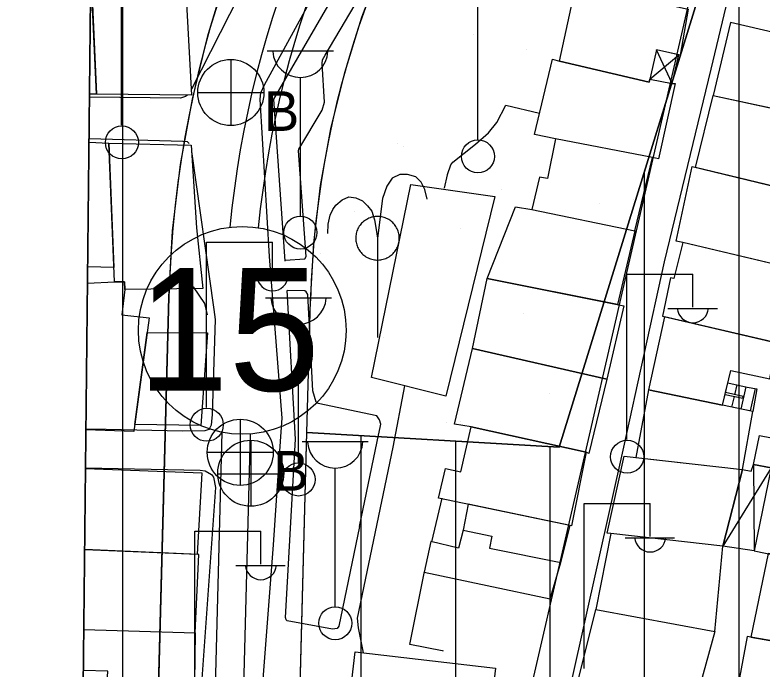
# Model space of a CAD drawing. Extents: x 417997 to 421451, y 4451742 to 4455216.
# Drawn here: x 419108.7 to 419187.8, y 4452922.9 to 4452992.2 of the extents above; entities that cross this region are included whole.
import ezdxf

# ---------------------------------------------------------------- set-up
doc = ezdxf.new("R2010")
doc.units = 0
for name, color, linetype in [('ADA', 7, 'Continuous'), ('ADAKENARI', 7, 'Continuous'), ('B_Betonzemin', 7, 'Continuous'), ('B_Merdiven', 7, 'Continuous'), ('B_Mesken', 7, 'Continuous'), ('B_Sundurma', 7, 'Continuous'), ('B_Teras', 7, 'Continuous'), ('Default', 7, 'Continuous'), ('Hid_Havuz', 7, 'Continuous'), ('KALDIRIM', 7, 'Continuous'), ('KD_DAIRE', 7, 'Continuous'), ('KD_YGEN', 7, 'Continuous'), ('O_Park_Bahce', 7, 'Continuous'), ('PAFTALAMA', 7, 'Continuous'), ('PL_AYA_PARK_DINLENME', 7, 'Continuous'), ('PL_KON_MEV_350', 7, 'Continuous'), ('S_Cad_Sok_Lambasi', 7, 'Continuous'), ('S_Elektrik_Diregi', 7, 'Continuous'), ('S_Rogar_Kapagi', 7, 'Continuous'), ('S_Rogar_Kapagi_Buski', 7, 'Continuous'), ('Sinir_Duvar_tek_tarafa_ait', 7, 'Continuous'), ('Sinir_Tel_bir_taraf', 7, 'Continuous'), ('SN_3_DERECE_KAYNAK_KORUMA', 7, 'Continuous'), ('TR_ORTAYOGUNKONUT', 7, 'Continuous'), ('TR_PARKALANI', 7, 'Continuous'), ('Y_Lejant', 7, 'Continuous'), ('Yol_Sose', 7, 'Continuous')]:
    doc.layers.add(name, color=color, linetype=linetype)

# ---------------------------------------------------------------- blocks, each defined once
blk = doc.blocks.new('POINT_DISPLAY')
at = {"layer": 'Default'}
blk.add_line((0, 0), (0, 0), dxfattribs=at)

msp = doc.modelspace()

# ---------------------------------------------------------------- linework, layer by layer
at = {"layer": 'ADA'}
for p, q in [((419166.334, 4452946.426), (419187.355, 4453014.338)), ((419166.334, 4452946.426), (419187.355, 4453014.338)), ((419139.641, 4452947.996), (419166.334, 4452946.426)), ((419139.641, 4452947.996), (419166.334, 4452946.426))]:
    msp.add_line(p, q, dxfattribs=at)
at = {"layer": 'ADAKENARI'}
for p, q in [((419125.015, 4452962.317), (419123.365, 4452899.906)), ((419125.015, 4452962.317), (419123.365, 4452899.906)), ((419139.641, 4452947.996), (419140.009, 4452961.92)), ((419139.641, 4452947.996), (419140.009, 4452961.92)), ((419135.391, 4452787.233), (419139.641, 4452947.996)), ((419135.391, 4452787.233), (419139.641, 4452947.996))]:
    msp.add_line(p, q, dxfattribs=at)
for centre, radius in [((419239.972, 4452959.278), 114.998), ((419239.972, 4452959.278), 114.998), ((419239.974, 4452959.277), 100), ((419239.974, 4452959.277), 100)]:
    msp.add_arc(centre, radius, 139.84982, 178.48545, dxfattribs=at)
at = {"layer": 'B_Betonzemin'}
for points in [[(419154.515, 4452975.275), (419154.521, 4452975.299), (419154.89, 4452976.327), (419155.1, 4452976.623), (419157.493, 4452978.501), (419158.856, 4452979.702), (419159.749, 4452980.816), (419160.696, 4452982.662), (419164.277, 4452981.793)], [(419154.202, 4452973.87), (419154.512, 4452975.263)], [(419154.512, 4452975.263), (419154.513, 4452975.267)], [(419154.513, 4452975.267), (419154.515, 4452975.275)]]:
    msp.add_lwpolyline(points, dxfattribs=at)
at = {"layer": 'B_Merdiven'}
for p, q in [((419183.965, 4452952.215), (419184.205, 4452953.236)), ((419184.938, 4452951.988), (419185.183, 4452953.025)), ((419185.608, 4452950.47), (419186.16, 4452952.814)), ((419186.586, 4452950.262), (419187.144, 4452952.629)), ((419183.65, 4452950.879), (419183.916, 4452952.011)), ((419184.629, 4452950.674), (419184.894, 4452951.799))]:
    msp.add_line(p, q, dxfattribs=at)
msp.add_lwpolyline([(419184.205, 4452953.236), (419186.237, 4452952.797), (419187.28, 4452952.604), (419186.855, 4452950.205), (419185.66, 4452950.459), (419183.65, 4452950.879), (419183.916, 4452952.011), (419185.775, 4452951.607), (419185.828, 4452951.781), (419183.965, 4452952.215)], close=True, dxfattribs=at)
at = {"layer": 'B_Mesken'}
for points in [[(419117.349, 4452983.794), (419116.768, 4452996.867), (419126.705, 4452996.688), (419127.432, 4452983.718)], [(419168.159, 4452995.463), (419180.013, 4452992.826), (419179.148, 4452987.958), (419176.656, 4452988.517), (419175.865, 4452985.07), (419166.365, 4452987.305)], [(419184.482, 4452991.409), (419182.639, 4452983.675), (419192.24, 4452981.602), (419194.063, 4452989.171)], [(419165.941, 4452979.097), (419163.744, 4452979.552), (419165.64, 4452987.519), (419166.365, 4452987.305), (419175.865, 4452985.07), (419175.937, 4452985.384), (419178.326, 4452984.929), (419178.62, 4452984.929), (419176.862, 4452976.979), (419176.23, 4452977.121)], [(419180.793, 4452976.06), (419182.639, 4452983.675), (419192.693, 4452981.505), (419191.497, 4452976.613), (419192.849, 4452976.298), (419192.232, 4452973.279), (419191.933, 4452973.347)], [(419163.442, 4452971.606), (419174.37, 4452969.351), (419176.23, 4452977.121), (419165.941, 4452979.097), (419165.114, 4452974.875), (419164.249, 4452975.032)], [(419119.263, 4452963.949), (419118.663, 4452978.63), (419127.388, 4452978.426), (419127.957, 4452969.674), (419127.957, 4452969.674), (419128.615, 4452963.23), (419120.341, 4452963.142), (419120.332, 4452963.927)], [(419179.426, 4452968.113), (419178.75, 4452968.253), (419180.441, 4452976.146), (419191.933, 4452973.347), (419190.305, 4452965.524)], [(419159.538, 4452972.983), (419154.359, 4452951.82), (419146.462, 4452953.798), (419150.648, 4452974.262)], [(419174.37, 4452969.351), (419172.504, 4452961.529), (419158.725, 4452964.308), (419161.726, 4452971.868), (419163.442, 4452971.606)], [(419177.287, 4452960.288), (419189.366, 4452957.491), (419190.384, 4452962.249), (419190.162, 4452962.301), (419190.742, 4452965.42), (419179.426, 4452968.113), (419178.477, 4452964.297), (419178.13, 4452964.35)], [(419157.177, 4452956.866), (419158.725, 4452964.308), (419173.198, 4452961.389), (419171.394, 4452953.619)], [(419177.489, 4452960.241), (419175.816, 4452952.506), (419183.65, 4452950.879), (419184.512, 4452954.538), (419188.636, 4452953.663), (419189.366, 4452957.491)], [(419122.719, 4452958.584), (419129.093, 4452958.551), (419128.411, 4452948.735), (419121.398, 4452948.841)], [(419157.022, 4452948.571), (419155.27, 4452948.872), (419157.177, 4452956.866), (419171.394, 4452953.619), (419169.482, 4452945.766), (419169.215, 4452945.896)], [(419201.293, 4452950.955), (419199.452, 4452942.087), (419188.782, 4452944.248), (419186.91, 4452944.599), (419187.562, 4452947.668), (419189.936, 4452947.196), (419191.162, 4452952.984)], [(419175.816, 4452952.506), (419174.478, 4452945.33), (419185.768, 4452944.083), (419186.855, 4452950.205), (419183.65, 4452950.879)], [(419154.303, 4452944.16), (419155.946, 4452943.835), (419157.022, 4452948.571), (419169.215, 4452945.896), (419167.633, 4452938.114), (419153.578, 4452941.039)], [(419171.81, 4452937.29), (419171.431, 4452937.329), (419173.217, 4452945.47), (419185.768, 4452944.083), (419183.657, 4452935.933)], [(419187.006, 4452935.461), (419198.483, 4452933.102), (419200.173, 4452941.941), (419188.782, 4452944.248)], [(419156.167, 4452937.634), (419155.671, 4452935.749), (419152.761, 4452936.441), (419152.058, 4452933.206), (419165.38, 4452930.382), (419166.511, 4452934.228), (419167.511, 4452938.139), (419156.718, 4452940.386), (419156.167, 4452937.634)], [(419170.243, 4452929.244), (419182.831, 4452926.899), (419183.657, 4452935.933), (419171.81, 4452937.29)], [(419188.471, 4452935.16), (419186.637, 4452926.299), (419196.712, 4452924.558), (419198.195, 4452933.161)], [(419182.831, 4452926.899), (419180.622, 4452918.955), (419168.299, 4452921.442), (419170.243, 4452929.244)], [(419195.297, 4452915.515), (419196.712, 4452924.558), (419186.256, 4452926.364), (419184.969, 4452919.522), (419185.315, 4452919.417), (419185.262, 4452919.071), (419182.319, 4452919.666), (419181.932, 4452917.847), (419182.699, 4452917.719)], [(419144.729, 4452924.754), (419159.61, 4452923.04), (419157.52, 4452904.988), (419142.674, 4452906.824)]]:
    msp.add_lwpolyline(points, close=True, dxfattribs=at)
for points in [[(419116.742, 4452994.893), (419116.856, 4452994.893), (419117.349, 4452983.794), (419116.623, 4452983.796)], [(419116.569, 4452978.716), (419118.663, 4452978.63), (419119.202, 4452965.446), (419116.427, 4452965.524)], [(419116.409, 4452963.805), (419119.263, 4452963.949), (419120.332, 4452963.927), (419120.341, 4452963.142), (419120.035, 4452960.454), (419122.928, 4452960.124), (419121.294, 4452948.073), (419116.243, 4452948.283)], [(419116.107, 4452935.587), (419128.039, 4452935.087), (419128.534, 4452943.681), (419116.198, 4452944.13)], [(419116.016, 4452927.138), (419127.804, 4452926.77), (419128.182, 4452935.081), (419116.107, 4452935.587)], [(419116.016, 4452927.138), (419127.804, 4452926.77), (419127.703, 4452918.926), (419127.256, 4452918.845), (419118.348, 4452919.027), (419118.563, 4452922.695), (419115.97, 4452922.79)]]:
    msp.add_lwpolyline(points, dxfattribs=at)
at = {"layer": 'B_Sundurma'}
for p, q in [((419178.326, 4452984.929), (419176.656, 4452988.517)), ((419175.937, 4452985.384), (419179.028, 4452987.985)), ((419188.782, 4452944.248), (419183.657, 4452935.933)), ((419186.91, 4452944.599), (419187.006, 4452935.461))]:
    msp.add_line(p, q, dxfattribs=at)
for points in [[(419175.937, 4452985.384), (419178.326, 4452984.929), (419179.028, 4452987.985), (419176.656, 4452988.517)], [(419185.768, 4452944.083), (419186.688, 4452943.89), (419186.91, 4452944.599), (419188.782, 4452944.248), (419187.006, 4452935.461), (419183.657, 4452935.933)]]:
    msp.add_lwpolyline(points, close=True, dxfattribs=at)
at = {"layer": 'B_Teras'}
msp.add_lwpolyline([(419156.718, 4452940.386), (419156.167, 4452937.634), (419159.214, 4452936.991), (419158.984, 4452935.75), (419166.511, 4452934.228), (419167.511, 4452938.139)], close=True, dxfattribs=at)
at = {"layer": 'Hid_Havuz'}
for points in [[(419152.367, 4452972.683), (419152.122, 4452973.733), (419151.737, 4452974.503), (419151.177, 4452975.063), (419150.302, 4452975.308), (419149.462, 4452975.308), (419148.657, 4452974.923), (419148.097, 4452974.083), (419147.642, 4452972.753), (419147.117, 4452968.553)], [(419141.867, 4452969.043), (419141.902, 4452970.058), (419142.112, 4452971.003), (419142.392, 4452971.598), (419142.707, 4452972.053), (419143.372, 4452972.613), (419144.072, 4452972.928), (419144.807, 4452972.823), (419145.507, 4452972.508), (419146.067, 4452971.983), (419146.522, 4452971.423), (419146.802, 4452970.513), (419146.942, 4452969.708), (419147.117, 4452968.553), (419147.117, 4452958.053)]]:
    msp.add_lwpolyline(points, dxfattribs=at)
msp.add_lwpolyline([(419149.299, 4452967.825), (419149.339, 4452967.955), (419149.37, 4452968.087), (419149.394, 4452968.221), (419149.409, 4452968.356), (419149.417, 4452968.492), (419149.417, 4452968.628), (419149.409, 4452968.763), (419149.392, 4452968.898), (419149.368, 4452969.032), (419149.336, 4452969.164), (419149.297, 4452969.294), (419149.25, 4452969.421), (419149.195, 4452969.545), (419149.133, 4452969.666), (419149.064, 4452969.783), (419148.988, 4452969.896), (419148.906, 4452970.004), (419148.818, 4452970.108), (419148.724, 4452970.205), (419148.624, 4452970.297), (419148.519, 4452970.383), (419148.409, 4452970.463), (419148.294, 4452970.536), (419148.175, 4452970.602), (419148.053, 4452970.661), (419147.928, 4452970.713), (419147.799, 4452970.757), (419147.668, 4452970.794), (419147.536, 4452970.823), (419147.401, 4452970.844), (419147.266, 4452970.857), (419147.13, 4452970.862), (419146.995, 4452970.86), (419146.859, 4452970.849), (419146.725, 4452970.83), (419146.591, 4452970.803), (419146.46, 4452970.769), (419146.331, 4452970.727), (419146.205, 4452970.677), (419146.081, 4452970.62), (419145.962, 4452970.556), (419145.846, 4452970.485), (419145.734, 4452970.407), (419145.628, 4452970.323), (419145.526, 4452970.232), (419145.43, 4452970.136), (419145.34, 4452970.034), (419145.256, 4452969.928), (419145.179, 4452969.816), (419145.108, 4452969.7), (419145.044, 4452969.58), (419144.987, 4452969.457), (419144.938, 4452969.33), (419144.896, 4452969.201), (419144.862, 4452969.07), (419144.836, 4452968.936), (419144.817, 4452968.802), (419144.807, 4452968.666), (419144.804, 4452968.531), (419144.81, 4452968.395), (419144.823, 4452968.26), (419144.844, 4452968.125), (419144.874, 4452967.993), (419144.911, 4452967.862), (419144.955, 4452967.734), (419145.007, 4452967.608), (419145.067, 4452967.486), (419145.133, 4452967.368), (419145.207, 4452967.253), (419145.286, 4452967.144), (419145.373, 4452967.039), (419145.465, 4452966.939), (419145.563, 4452966.845), (419145.666, 4452966.757), (419145.775, 4452966.675), (419145.888, 4452966.599), (419146.005, 4452966.531), (419146.126, 4452966.469), (419146.251, 4452966.415), (419146.378, 4452966.368), (419146.508, 4452966.329), (419146.64, 4452966.297), (419146.774, 4452966.273), (419146.909, 4452966.257), (419147.044, 4452966.249), (419147.18, 4452966.249), (419147.316, 4452966.258), (419147.451, 4452966.274), (419147.584, 4452966.297), (419147.716, 4452966.329), (419147.846, 4452966.369), (419147.974, 4452966.416), (419148.098, 4452966.47), (419148.219, 4452966.532), (419148.336, 4452966.601), (419148.449, 4452966.676), (419148.558, 4452966.758), (419148.661, 4452966.847), (419148.759, 4452966.941), (419148.851, 4452967.041), (419148.937, 4452967.146), (419149.017, 4452967.255), (419149.09, 4452967.37), (419149.157, 4452967.488), (419149.216, 4452967.611), (419149.268, 4452967.736)], close=True, dxfattribs=at)
at = {"layer": 'KALDIRIM'}
for p, q in [((419130.638, 4452948.011), (419129.438, 4452902.604)), ((419130.638, 4452948.011), (419129.438, 4452902.604)), ((419133.635, 4452947.832), (419129.393, 4452787.39)), ((419133.635, 4452947.832), (419129.393, 4452787.39))]:
    msp.add_line(p, q, dxfattribs=at)
for centre, radius, start, end in [((419239.976, 4452959.28), 109.001, 139.84789, 174.5032), ((419239.976, 4452959.28), 109.001, 139.84789, 174.5032), ((419239.974, 4452959.275), 106, 139.85094, 174.37368), ((419239.974, 4452959.275), 106, 139.85094, 174.37368)]:
    msp.add_arc(centre, radius, start, end, dxfattribs=at)
at = {"layer": 'KD_DAIRE'}
msp.add_circle((419132.786, 4452958.799), 11, dxfattribs=at)
msp.add_circle((419132.786, 4452958.799), 11, dxfattribs=at)
at = {"layer": 'O_Park_Bahce'}
for points in [[(419137.324, 4452966.227), (419139.401, 4452966.387), (419139.548, 4452966.621), (419138.756, 4452977.796), (419138.782, 4452977.994), (419141.248, 4452982.125), (419141.514, 4452982.954), (419141.248, 4452987.044), (419141.282, 4452987.461), (419141.557, 4452987.951), (419152.584, 4453006.592), (419152.61, 4453006.77), (419152.641, 4453007.108), (419150.871, 4453008.684)], [(419147.234, 4452947.851), (419147.447, 4452948.881), (419147.323, 4452949.342), (419147.037, 4452949.749), (419140.823, 4452951.063), (419140.628, 4452951.208), (419140.268, 4452952.393), (419139.723, 4452962.585), (419139.553, 4452962.888), (419139.397, 4452962.992), (419137.551, 4452963.037)], [(419148.764, 4452946.424), (419149.999, 4452952.912)], [(419145.187, 4452938.025), (419147.241, 4452947.883)], [(419145.187, 4452938.025), (419143.031, 4452927.492), (419142.844, 4452927.239), (419142.343, 4452927.154), (419137.549, 4452928.029), (419137.453, 4452928.151), (419137.362, 4452928.392), (419138.434, 4452947.28)], [(419145.626, 4452924.651), (419145.094, 4452927.315), (419144.988, 4452928.333), (419148.764, 4452946.424)]]:
    msp.add_lwpolyline(points, dxfattribs=at)
at = {"layer": 'PAFTALAMA'}
msp.add_line((419138.441, 4455021.891), (419108.72, 4452245.779), dxfattribs=at)
msp.add_line((419138.441, 4455021.891), (419108.72, 4452245.779), dxfattribs=at)
at = {"layer": 'PL_AYA_PARK_DINLENME'}
msp.add_lwpolyline([(419140.009, 4452961.92), (419140.359, 4452968.039), (419141.083, 4452974.126), (419142.178, 4452980.156), (419143.641, 4452986.108), (419145.466, 4452991.959), (419147.646, 4452997.688), (419150.172, 4453003.272), (419153.036, 4453008.691), (419156.227, 4453013.924), (419159.732, 4453018.952), (419163.539, 4453023.756), (419163.538, 4453023.756), (419187.355, 4453014.338), (419166.334, 4452946.426), (419139.641, 4452947.996)], close=True, dxfattribs=at)
msp.add_lwpolyline([(419140.009, 4452961.92), (419140.359, 4452968.039), (419141.083, 4452974.126), (419142.178, 4452980.156), (419143.641, 4452986.108), (419145.466, 4452991.959), (419147.646, 4452997.688), (419150.172, 4453003.272), (419153.036, 4453008.691), (419156.227, 4453013.924), (419159.732, 4453018.952), (419163.539, 4453023.756), (419163.538, 4453023.756), (419187.355, 4453014.338), (419166.334, 4452946.426), (419139.641, 4452947.996)], close=True, dxfattribs=at)
at = {"layer": 'PL_KON_MEV_350'}
msp.add_line((419117.291, 4453046.386), (419115.662, 4452894.206), dxfattribs=at)
for points in [[(419135.391, 4452787.233), (419139.641, 4452947.996), (419166.334, 4452946.426), (419187.355, 4453014.338), (419163.538, 4453023.756), (419163.539, 4453023.756), (419189.133, 4453054.097), (419205.392, 4453059.806), (419235.442, 4453053.881), (419229.153, 4453037.371), (419259.796, 4453026.004), (419268.199, 4453043.302), (419296.653, 4453034.642), (419293.317, 4453023.624), (419257.841, 4452906.471), (419231.013, 4452817.876)], [(419115.662, 4452894.206), (419123.365, 4452899.906), (419125.015, 4452962.317), (419125.417, 4452969.354), (419126.249, 4452976.353), (419127.509, 4452983.288), (419129.191, 4452990.133), (419131.29, 4452996.862), (419133.796, 4453003.45), (419136.702, 4453009.871), (419139.995, 4453016.103), (419143.664, 4453022.121), (419147.695, 4453027.903), (419152.073, 4453033.428), (419154.645, 4453036.476), (419139.075, 4453044.969), (419117.291, 4453046.386)]]:
    msp.add_lwpolyline(points, dxfattribs=at)
at = {"layer": 'S_Cad_Sok_Lambasi'}
for p, q in [((419157.741, 4452978.975), (419157.741, 4452993.65)), ((419135.441, 4452988.4), (419142.441, 4452988.4)), ((419138.941, 4452970.9), (419138.941, 4452985.576)), ((419135.25, 4452962.259), (419142.25, 4452962.259)), ((419138.75, 4452944.759), (419138.75, 4452959.434)), ((419139.138, 4452947.032), (419146.138, 4452947.032)), ((419142.638, 4452929.532), (419142.638, 4452944.207))]:
    msp.add_line(p, q, dxfattribs=at)
for centre in [(419157.741, 4452977.225), (419138.941, 4452969.15), (419138.75, 4452943.009), (419142.638, 4452927.782)]:
    msp.add_circle(centre, 1.75, dxfattribs=at)
for centre in [(419138.941, 4452988.504), (419138.75, 4452962.363), (419142.638, 4452947.136)]:
    msp.add_arc(centre, 2.929, 183.298, 356.90719, dxfattribs=at)
at = {"layer": 'S_Elektrik_Diregi'}
for p, q in [((419120.008, 4452980.535), (419120.008, 4452998.035)), ((419128.997, 4452950.635), (419128.997, 4452968.135)), ((419128.997, 4452968.135), (419135.997, 4452968.135)), ((419135.997, 4452964.635), (419135.997, 4452968.135)), ((419133.337, 4452964.495), (419138.587, 4452964.495)), ((419173.506, 4452947.254), (419173.506, 4452964.754)), ((419173.506, 4452964.754), (419180.506, 4452964.754)), ((419180.506, 4452961.254), (419180.506, 4452964.754)), ((419177.846, 4452961.114), (419183.096, 4452961.114)), ((419168.983, 4452922.976), (419168.983, 4452940.476)), ((419168.983, 4452940.476), (419175.983, 4452940.476)), ((419175.983, 4452936.976), (419175.983, 4452940.476)), ((419127.759, 4452920.042), (419127.759, 4452937.542)), ((419127.759, 4452937.542), (419134.759, 4452937.542)), ((419134.759, 4452934.042), (419134.759, 4452937.542)), ((419173.323, 4452936.836), (419178.573, 4452936.836)), ((419132.099, 4452933.902), (419137.349, 4452933.902))]:
    msp.add_line(p, q, dxfattribs=at)
for centre in [(419120.044, 4452978.7), (419129.033, 4452948.8), (419173.542, 4452945.419)]:
    msp.add_circle(centre, 1.75, dxfattribs=at)
for centre in [(419135.998, 4452964.648), (419180.507, 4452961.267), (419175.984, 4452936.989), (419134.76, 4452934.054)]:
    msp.add_arc(centre, 1.658, 184.83843, 355.14641, dxfattribs=at)
at = {"layer": 'S_Rogar_Kapagi'}
for p, q in [((419133.74, 4452940.138), (419133.74, 4452947.138)), ((419130.17, 4452943.603), (419137.17, 4452943.603))]:
    msp.add_line(p, q, dxfattribs=at)
msp.add_circle((419133.687, 4452943.666), 3.5, dxfattribs=at)
at = {"layer": 'S_Rogar_Kapagi_Buski'}
for p, q in [((419131.575, 4452987.484), (419131.575, 4452980.484)), ((419128.075, 4452983.984), (419135.075, 4452983.984)), ((419132.575, 4452949.385), (419132.575, 4452942.385)), ((419129.075, 4452945.885), (419136.075, 4452945.885))]:
    msp.add_line(p, q, dxfattribs=at)
for centre in [(419131.575, 4452983.984), (419132.575, 4452945.885)]:
    msp.add_circle(centre, 3.5, dxfattribs=at)
at = {"layer": 'Sinir_Duvar_tek_tarafa_ait'}
for points in [[(419127.6, 4452963.404), (419128.798, 4452961.637), (419129.078, 4452960.454)], [(419152.857, 4452936.41), (419153.943, 4452941.041)], [(419153.973, 4452924.868), (419150.539, 4452925.529), (419152.083, 4452933.27)], [(419153.974, 4452924.868), (419153.973, 4452924.868)], [(419153.976, 4452924.867), (419153.974, 4452924.868)], [(419154.105, 4452924.842), (419153.976, 4452924.867)]]:
    msp.add_lwpolyline(points, dxfattribs=at)
at = {"layer": 'Sinir_Tel_bir_taraf'}
for points in [[(419137.332, 4452966.111), (419136.137, 4452983.291), (419150.732, 4453008.488)], [(419138.434, 4452947.28), (419137.551, 4452963.037)]]:
    msp.add_lwpolyline(points, dxfattribs=at)
at = {"layer": 'SN_3_DERECE_KAYNAK_KORUMA'}
msp.add_line((419126.495, 4453906.073), (419108.72, 4452245.779), dxfattribs=at)
msp.add_line((419126.495, 4453906.073), (419108.72, 4452245.779), dxfattribs=at)
at = {"layer": 'TR_ORTAYOGUNKONUT'}
for p, q in [((419120.129, 4452897.511), (419120.129, 4453046.201)), ((419120.129, 4452897.511), (419120.129, 4453046.201)), ((419185.391, 4452886.289), (419185.391, 4453007.993)), ((419185.391, 4452886.289), (419185.391, 4453007.993)), ((419175.391, 4452882.504), (419175.391, 4452975.686)), ((419175.391, 4452882.504), (419175.391, 4452975.686)), ((419145.391, 4452764.109), (419145.391, 4452947.657)), ((419145.391, 4452764.109), (419145.391, 4452947.657)), ((419155.391, 4452758.132), (419155.391, 4452947.069)), ((419155.391, 4452758.132), (419155.391, 4452947.069)), ((419165.391, 4452869.674), (419165.391, 4452946.481)), ((419165.391, 4452869.674), (419165.391, 4452946.481))]:
    msp.add_line(p, q, dxfattribs=at)
at = {"layer": 'Y_Lejant'}
msp.add_lwpolyline([(419138.442, 4455021.89), (421266.409, 4454999.402), (421237.471, 4452223.294), (419108.722, 4452245.778)], close=True, dxfattribs=at)
at = {"layer": 'Yol_Sose'}
for points in [[(419154.97, 4453017.734), (419157.445, 4453021.48), (419160.108, 4453025.348), (419160.824, 4453025.713), (419161.644, 4453025.799), (419162.027, 4453025.711), (419183.827, 4453016.671), (419184.244, 4453016.374), (419184.678, 4453015.675), (419184.78, 4453014.995), (419184.777, 4453014.088), (419180.018, 4452993.265), (419169.404, 4452947.226), (419160.753, 4452909.75), (419159.657, 4452905.024), (419159.166, 4452904.345), (419158.747, 4452904.206), (419153.759, 4452904.632)], [(419116.91, 4453010.63), (419131.98, 4453009.995), (419132.318, 4453009.986), (419132.75, 4453009.794), (419133.002, 4453009.568), (419133.263, 4453009.022), (419132.768, 4452996.252), (419132.739, 4452995.356), (419132.466, 4452994.309), (419127.398, 4452984.329)], [(419143.548, 4452905.505), (419134.277, 4452906.589), (419134.219, 4452906.63), (419133.957, 4452907.156), (419133.948, 4452908.112), (419136.093, 4452936.089), (419136.885, 4452947.577), (419137.006, 4452949.485), (419135.69, 4452966.609), (419134.698, 4452983.286), (419134.739, 4452983.962), (419135.145, 4452984.806), (419140.677, 4452994.982), (419149.787, 4453009.891)], [(419186.775, 4453004.776), (419182.405, 4452986.458), (419177.469, 4452966.046), (419173.147, 4452946.435), (419167.639, 4452921.713), (419163.899, 4452903.865), (419164.106, 4452903.114), (419164.436, 4452902.66), (419164.697, 4452902.485), (419165.203, 4452902.296), (419178.416, 4452900.926), (419180.313, 4452900.591), (419190.715, 4452897.171), (419191.098, 4452897.171), (419191.5, 4452897.449), (419193.646, 4452909.433), (419197.396, 4452930.109), (419200.522, 4452946.667), (419202.853, 4452960.556), (419207.897, 4452987.391), (419209.322, 4452996.028)], [(419126.252, 4452983.376), (419116.62, 4452983.488)], [(419127.006, 4452983.721), (419126.796, 4452983.559), (419126.252, 4452983.376)], [(419116.573, 4452979.128), (419126.49, 4452978.834), (419126.947, 4452978.801), (419127.173, 4452978.601)], [(419127.423, 4452977.729), (419129.795, 4452960.995), (419129.92, 4452959.936), (419129.594, 4452949.889), (419129.53, 4452949.137)], [(419129.53, 4452949.137), (419129.497, 4452948.757), (419129.369, 4452948.482), (419129.264, 4452948.306), (419128.84, 4452948.158), (419126.448, 4452948.108)], [(419118.38, 4452948.299), (419116.243, 4452948.33)], [(419126.448, 4452948.108), (419118.38, 4452948.299)], [(419116.2, 4452944.258), (419128.345, 4452944), (419128.86, 4452943.925), (419129.526, 4452943.548), (419129.735, 4452943.243), (419129.959, 4452942.161), (419127.499, 4452907.562), (419125.557, 4452896.227), (419124.796, 4452893.043), (419124.515, 4452892.374), (419124.1, 4452891.868), (419123.816, 4452891.717)]]:
    msp.add_lwpolyline(points, dxfattribs=at)

# ---------------------------------------------------------------- block references
at = {"layer": 'TR_PARKALANI', "xscale": 0.1, "yscale": 0.10000000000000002}
for p in [(419157.316, 4452990.159), (419157.316, 4452990.159), (419162.886, 4452988.517), (419162.886, 4452988.517), (419177.658, 4452985.912), (419177.658, 4452985.912), (419163.976, 4452981.179), (419163.976, 4452981.179), (419149.204, 4452978.574), (419149.204, 4452978.574), (419149.841, 4452978.3), (419149.841, 4452978.3), (419160.282, 4452973.745), (419160.282, 4452973.745), (419174.188, 4452972.621), (419174.188, 4452972.621), (419170.637, 4452972.199), (419170.637, 4452972.199), (419144.641, 4452971.426), (419144.641, 4452971.426), (419155.864, 4452969.595), (419155.864, 4452969.595), (419141.092, 4452966.99), (419141.092, 4452966.99), (419162.525, 4452960.615), (419162.525, 4452960.615), (419147.753, 4452958.01), (419147.753, 4452958.01), (419165.295, 4452952.105), (419165.295, 4452952.105), (419141.168, 4452951.729), (419141.168, 4452951.729), (419154.413, 4452949.03), (419154.413, 4452949.03), (419155.94, 4452949.125), (419155.94, 4452949.125)]:
    msp.add_blockref('POINT_DISPLAY', p, dxfattribs=at)

# ---------------------------------------------------------------- texts
at = {"layer": 'KD_YGEN'}
msp.add_text('15', height=13, dxfattribs=at).set_placement((419121.689, 4452952.405))
msp.add_text('15', height=13, dxfattribs=at).set_placement((419121.689, 4452952.405))
at = {"layer": 'S_Rogar_Kapagi_Buski'}
for p in [(419135.075, 4452979.92), (419136.075, 4452941.821)]:
    msp.add_text('B', height=4.2, dxfattribs=at).set_placement(p)

doc.saveas('drawing.dxf')
